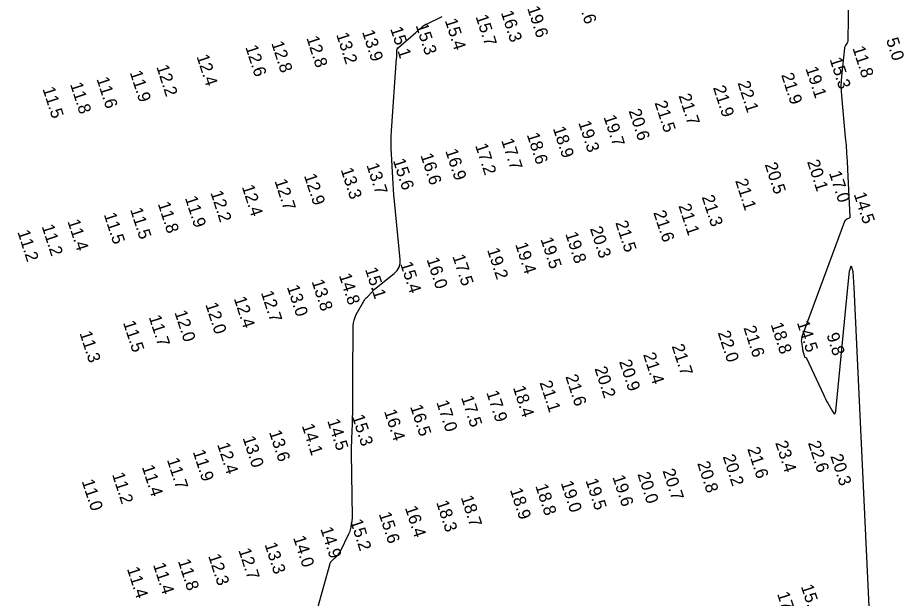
# Model space of a CAD drawing. Extents: x 988130 to 1132882, y 654656 to 841453.
# Drawn here: x 1089743 to 1090100, y 708831.1 to 709064.9 of the extents above; entities that cross this region are included whole.
import ezdxf

# ---------------------------------------------------------------- set-up
doc = ezdxf.new("R2010")
doc.units = 0
doc.layers.add('V-TOPO-MAJR', color=7, linetype='Continuous')
doc.layers.add('V-TOPO-SOUN', color=7, linetype='Continuous')

msp = doc.modelspace()

# ---------------------------------------------------------------- linework, layer by layer
at = {"layer": 'V-TOPO-MAJR'}
for points in [[(1090077.62, 709073.19), (1090077.37, 709055.81), (1090077.34, 709055.51), (1090077.28, 709055.23), (1090077.17, 709054.95), (1090077.02, 709054.69), (1090076.34, 709053.67), (1090076.19, 709053.41), (1090076.07, 709053.13), (1090075.99, 709052.85), (1090075.94, 709052.55), (1090074.75, 709041.32), (1090074.59, 709039.34), (1090074.53, 709037.37), (1090074.57, 709035.39), (1090074.7, 709033.42), (1090076.29, 709016.77), (1090076.58, 709013.52), (1090076.83, 709010.28), (1090077.05, 709007.03), (1090077.22, 709003.78), (1090078.16, 708984.65), (1090078.15, 708984.47), (1090078.09, 708984.32), (1090077.98, 708984.2), (1090077.82, 708984.11), (1090076.95, 708983.73), (1090076.85, 708983.68), (1090076.75, 708983.63), (1090076.66, 708983.56), (1090076.58, 708983.5), (1090076.25, 708983.2), (1090076.17, 708983.13), (1090076.11, 708983.04), (1090076.05, 708982.95), (1090076.01, 708982.85), (1090058.85, 708936.32), (1090058.7, 708935.79), (1090058.61, 708935.26), (1090058.58, 708934.72), (1090058.63, 708934.17), (1090059.02, 708931.54), (1090059.08, 708931.2), (1090059.14, 708930.86), (1090059.22, 708930.53), (1090059.31, 708930.2), (1090059.81, 708928.42), (1090059.84, 708928.33), (1090059.9, 708928.25), (1090059.97, 708928.2), (1090060.05, 708928.15), (1090060.43, 708928.02), (1090060.52, 708927.98), (1090060.6, 708927.92), (1090060.66, 708927.85), (1090060.71, 708927.77), (1090067.45, 708913.12), (1090067.88, 708912.22), (1090068.33, 708911.32), (1090068.79, 708910.44), (1090069.27, 708909.57), (1090071.25, 708906.09), (1090071.69, 708905.45), (1090072.04, 708905.28), (1090072.28, 708905.58), (1090072.43, 708906.34), (1090077.26, 708956.25), (1090078.04, 708962.73), (1090078.72, 708964.89), (1090079.28, 708962.7), (1090079.75, 708956.19), (1090086.72, 708807.69)], [(1089863.73, 708826.83), (1089868.79, 708845.01), (1089868.82, 708845.08), (1089868.84, 708845.16), (1089868.87, 708845.23), (1089868.91, 708845.3), (1089869.06, 708845.58), (1089869.1, 708845.65), (1089869.14, 708845.72), (1089869.19, 708845.78), (1089869.25, 708845.83), (1089871.65, 708848.14), (1089872.05, 708848.56), (1089872.41, 708849.01), (1089872.72, 708849.48), (1089873, 708849.99), (1089876.42, 708856.97), (1089876.66, 708857.49), (1089876.86, 708858.03), (1089877.03, 708858.58), (1089877.16, 708859.15), (1089877.61, 708861.42), (1089877.71, 708861.99), (1089877.78, 708862.57), (1089877.81, 708863.14), (1089877.82, 708863.72), (1089877.49, 708889.62), (1089877.48, 708891.07), (1089877.49, 708892.51), (1089877.52, 708893.95), (1089877.57, 708895.39), (1089877.81, 708901.16), (1089877.86, 708902.61), (1089877.9, 708904.05), (1089877.93, 708905.49), (1089877.94, 708906.93), (1089878.01, 708923.31), (1089878.02, 708925.29), (1089878.04, 708927.28), (1089878.05, 708929.27), (1089878.07, 708931.25), (1089878.18, 708940.75), (1089878.26, 708941.94), (1089878.49, 708943.1), (1089878.87, 708944.21), (1089879.39, 708945.29), (1089882.44, 708950.7), (1089882.71, 708951.15), (1089883.01, 708951.58), (1089883.34, 708951.99), (1089883.7, 708952.38), (1089885.76, 708954.48), (1089885.84, 708954.57), (1089885.92, 708954.66), (1089886, 708954.75), (1089886.07, 708954.84), (1089886.36, 708955.23), (1089886.44, 708955.32), (1089886.52, 708955.41), (1089886.61, 708955.49), (1089886.7, 708955.57), (1089894.68, 708961.9), (1089895.85, 708963.06), (1089896.64, 708964.38), (1089897.04, 708965.86), (1089897.06, 708967.51), (1089894.76, 708990.99), (1089894.55, 708993.34), (1089894.36, 708995.7), (1089894.19, 708998.05), (1089894.05, 709000.41), (1089893.54, 709009.84), (1089893.45, 709012.2), (1089893.43, 709014.56), (1089893.48, 709016.91), (1089893.61, 709019.27), (1089895.62, 709048.56), (1089895.64, 709048.9), (1089895.66, 709049.23), (1089895.67, 709049.57), (1089895.68, 709049.91), (1089895.71, 709051.71), (1089895.72, 709051.82), (1089895.75, 709051.93), (1089895.78, 709052.03), (1089895.83, 709052.13), (1089896.05, 709052.52), (1089896.11, 709052.61), (1089896.18, 709052.7), (1089896.25, 709052.78), (1089896.33, 709052.86), (1089903.33, 709058.92), (1089903.63, 709059.19), (1089903.94, 709059.46), (1089904.24, 709059.73), (1089904.54, 709060), (1089905.73, 709061.11), (1089906.04, 709061.37), (1089906.36, 709061.61), (1089906.7, 709061.82), (1089907.06, 709062.01), (1089913.99, 709065.39)]]:
    msp.add_lwpolyline(points, dxfattribs=at)

# ---------------------------------------------------------------- texts
at = {"layer": 'V-TOPO-SOUN'}
for s, p in [('20.6 ', (1089967.58, 709074.26)), ('19.6 ', (1089948.14, 709068.75)), ('15.7 ', (1089927.35, 709065.32)), ('16.3 ', (1089937.56, 709066.93)), ('15.3 ', (1089903.23, 709061.79)), ('15.4 ', (1089914.97, 709063.76)), ('13.2 ', (1089871.24, 709058.1)), ('13.9 ', (1089881.64, 709059.17)), ('15.1 ', (1089893, 709060.44)), ('12.8 ', (1089845.1, 709054.63)), ('12.8 ', (1089859.25, 709056.7)), ('5.0', (1090092.66, 709055.95)), ('12.6 ', (1089834.64, 709053.04)), ('11.8 ', (1090079.13, 709052.62)), ('12.4 ', (1089814.98, 709049.29)), ('15.3 ', (1090069.93, 709048.08)), ('11.9 ', (1089788.12, 709042.79)), ('12.2 ', (1089798.82, 709045.1)), ('19.1 ', (1090060.22, 709044.4)), ('11.6 ', (1089774.71, 709040.21)), ('21.9 ', (1090050.43, 709041.83)), ('11.5 ', (1089752.97, 709036.24)), ('11.8 ', (1089764.09, 709038.04)), ('21.9 ', (1090022.98, 709036.73)), ('22.1 ', (1090032.87, 709038.59)), ('21.7 ', (1090009.09, 709033.45)), ('21.5 ', (1089999.45, 709030.61)), ('19.7 ', (1089978.9, 709024.9)), ('20.6 ', (1089989, 709027.33)), ('19.3 ', (1089968.74, 709022.58)), ('18.6 ', (1089947.98, 709017.76)), ('18.9 ', (1089958.5, 709020.3)), ('17.7 ', (1089937.7, 709015.46)), ('16.9 ', (1089915.17, 709011.27)), ('17.2 ', (1089927.19, 709013.45)), ('15.6 ', (1089894.06, 709007.38)), ('16.6 ', (1089905.17, 709009.45)), ('20.1 ', (1090060.86, 709006.89)), ('13.3 ', (1089873.05, 709003.68)), ('13.7 ', (1089883.4, 709005.52)), ('20.5 ', (1090043.81, 709005.76)), ('12.9 ', (1089858.26, 709001.25)), ('17.0 ', (1090069.67, 709002.34)), ('12.4 ', (1089833.23, 708996.81)), ('12.7 ', (1089846.4, 708999.13)), ('21.1 ', (1090031.91, 708999.23)), ('12.2 ', (1089820.59, 708994.44)), ('21.3 ', (1090018.44, 708992.66)), ('14.5 ', (1090079.63, 708993.79)), ('11.8 ', (1089799.38, 708989.95)), ('11.9 ', (1089810.33, 708992.26)), ('21.1 ', (1090009.05, 708989.14)), ('11.5 ', (1089777.65, 708985.6)), ('11.5 ', (1089788.26, 708987.59)), ('21.6 ', (1089998.95, 708986.43)), ('11.4 ', (1089763.02, 708982.87)), ('21.5 ', (1089983.65, 708982.34)), ('11.2 ', (1089742.88, 708978.58)), ('11.2 ', (1089752.64, 708980.83)), ('20.3 ', (1089973.42, 708979.96)), ('19.5 ', (1089953.51, 708975.68)), ('19.8 ', (1089963.5, 708977.83)), ('19.2 ', (1089932, 708971.39)), ('19.4 ', (1089943.31, 708973.59)), ('17.5 ', (1089918.03, 708968.78)), ('15.4 ', (1089896.99, 708965.81)), ('16.0 ', (1089907.62, 708967.56)), ('14.8 ', (1089872.32, 708961.12)), ('15.1 ', (1089882.86, 708963.52)), ('13.8 ', (1089861.32, 708958.66)), ('12.7 ', (1089840.93, 708954.13)), ('13.0 ', (1089851.37, 708956.44)), ('12.4 ', (1089830.01, 708951.8)), ('12.0 ', (1089806.1, 708946.25)), ('12.0 ', (1089818.55, 708949.38)), ('11.7 ', (1089795.75, 708944.32)), ('11.5 ', (1089785.41, 708942.05)), ('21.6 ', (1090035.25, 708940.01)), ('18.8 ', (1090046.18, 708941.34)), ('14.5 ', (1090056.74, 708942.04)), ('11.3 ', (1089767.87, 708937.86)), ('22.0 ', (1090024.89, 708938.02)), ('9.8', (1090068.66, 708937.13)), ('21.7 ', (1090006.33, 708932.6)), ('21.4 ', (1089994.83, 708929.21)), ('20.9 ', (1089985.14, 708926.37)), ('20.2 ', (1089975.27, 708923.57)), ('21.1 ', (1089953.13, 708917.9)), ('21.6 ', (1089963.54, 708920.36)), ('18.4 ', (1089942.41, 708915.88)), ('17.5 ', (1089921.52, 708911.91)), ('17.9 ', (1089931.69, 708913.93)), ('16.5 ', (1089901, 708908.23)), ('17.0 ', (1089911.56, 708910.02)), ('15.3 ', (1089877.57, 708904.27)), ('16.4 ', (1089890.5, 708906.35)), ('14.1 ', (1089857.38, 708900.55)), ('14.5 ', (1089867.62, 708902.51)), ('13.6 ', (1089844.18, 708897.99)), ('12.4 ', (1089823.3, 708892.97)), ('13.0 ', (1089833.57, 708895.59)), ('23.4 ', (1090048.04, 708893.67)), ('22.6 ', (1090061.21, 708893.63)), ('11.9 ', (1089813.47, 708890.08)), ('21.6 ', (1090036.79, 708891.2)), ('11.7 ', (1089803.06, 708886.82)), ('20.8 ', (1090016.63, 708885.42)), ('20.2 ', (1090026.88, 708888.15)), ('20.3 ', (1090070.23, 708888.3)), ('11.4 ', (1089792.97, 708883.96)), ('20.7 ', (1090002.65, 708882.41)), ('11.2 ', (1089780.98, 708880.95)), ('19.5 ', (1089971.63, 708878.51)), ('19.6 ', (1089982.46, 708879.92)), ('20.0 ', (1089992.53, 708881.09)), ('11.0 ', (1089768.76, 708878.19)), ('18.8 ', (1089951.43, 708876.31)), ('19.0 ', (1089961.66, 708877.56)), ('18.7 ', (1089921.39, 708871.68)), ('18.9 ', (1089941.2, 708874.7)), ('18.3 ', (1089911.5, 708869.68)), ('15.6 ', (1089888.37, 708865.04)), ('16.4 ', (1089898.91, 708867.49)), ('15.2 ', (1089876.87, 708862.12)), ('14.9 ', (1089864.88, 708859.01)), ('14.0 ', (1089853.89, 708855.46)), ('12.7 ', (1089831.85, 708850.44)), ('13.3 ', (1089842.38, 708852.75)), ('12.3 ', (1089819.69, 708848.11)), ('11.4 ', (1089786.97, 708842.93)), ('11.4 ', (1089797.48, 708844.58)), ('11.8 ', (1089807.48, 708846.07)), ('15.9 ', (1090058.36, 708835.86)), ('17.4 ', (1090048.78, 708832.86))]:
    msp.add_text(s, height=5, rotation=288, dxfattribs=at).set_placement(p)

doc.saveas('drawing.dxf')
